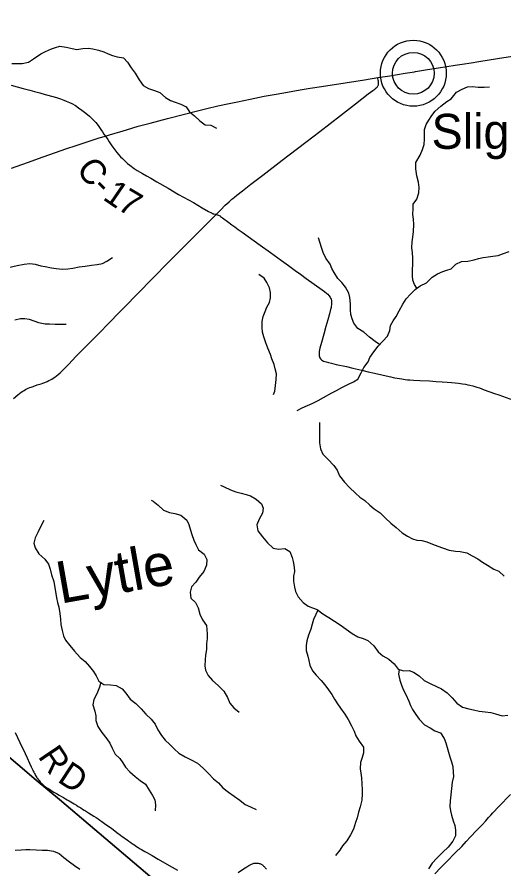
# Model space of a CAD drawing. Extents: x 1442749 to 1756758, y 235267 to 677782.
# Drawn here: x 1562900 to 1568709, y 518732 to 528893 of the extents above; entities that cross this region are included whole.
import ezdxf

# ---------------------------------------------------------------- set-up
doc = ezdxf.new("R2010")
doc.units = 0
for name, color, linetype in [('GM_X_County_Road', 7, 'Continuous'), ('GM_X_County_Road_Text', 7, 'Continuous'), ('GM_X_Minor_River', 7, 'Continuous'), ('GM_X_Minor_River_Text', 7, 'Continuous'), ('GM_X_Township', 7, 'Continuous'), ('GM_X_Township_Road', 7, 'Continuous'), ('GM_X_Township_Road_Text', 7, 'Continuous'), ('GM_X_Unincorporated', 7, 'Continuous'), ('GM_X_Unincorporated_Location', 7, 'Continuous'), ('GM_X_Unincorporated_Text', 7, 'Continuous'), ('GM_X_US_Route', 7, 'Continuous')]:
    doc.layers.add(name, color=color, linetype=linetype)

msp = doc.modelspace()

# ---------------------------------------------------------------- linework, layer by layer
at = {"layer": 'GM_X_County_Road'}
for points in [[(1565276, 526539), (1565326, 526589), (1565385, 526647), (1565429, 526688), (1565445, 526704), (1565464, 526720), (1565476, 526730), (1565493, 526745), (1565522, 526768), (1565589, 526820), (1565691, 526899), (1565831, 527006), (1566065, 527186), (1566146, 527248), (1566344, 527400), (1566511, 527527), (1566760, 527718), (1566938, 527857), (1567090, 527975), (1567143, 528015), (1567167, 528034), (1567185, 528048), (1567195, 528058), (1567202, 528066), (1567206, 528071), (1567209, 528078), (1567211, 528084), (1567213, 528090), (1567214, 528099), (1567214, 528106), (1567214, 528112), (1567214, 528119), (1567212, 528129), (1567210, 528140), (1567206, 528164), (1567205, 528171)], [(1562828, 528080), (1562971, 528041), (1563051, 528019), (1563107, 528004), (1563170, 527988), (1563237, 527970), (1563344, 527940), (1563382, 527929), (1563418, 527918), (1563458, 527903), (1563488, 527891), (1563527, 527873), (1563554, 527860), (1563596, 527836), (1563634, 527811), (1563674, 527783), (1563706, 527759), (1563742, 527730), (1563764, 527710), (1563785, 527690), (1563806, 527669), (1563821, 527653), (1563838, 527636), (1563854, 527615), (1563875, 527588), (1563901, 527551), (1563921, 527522), (1563937, 527497), (1563954, 527473)], [(1563954, 527473), (1563982, 527431), (1563999, 527405), (1564031, 527357), (1564065, 527308), (1564089, 527278), (1564115, 527248), (1564135, 527226), (1564157, 527205), (1564195, 527168), (1564219, 527147), (1564247, 527124), (1564298, 527087), (1564335, 527064), (1564395, 527027), (1564443, 526999), (1564495, 526970), (1564566, 526928), (1564701, 526851), (1564826, 526778), (1565004, 526679), (1565109, 526618), (1565184, 526575), (1565220, 526556), (1565229, 526551), (1565235, 526548), (1565241, 526546), (1565249, 526544), (1565267, 526540), (1565276, 526539)], [(1562858, 524343), (1562910, 524385), (1562951, 524417), (1562970, 524431), (1562985, 524440), (1563002, 524450), (1563016, 524458), (1563032, 524465), (1563051, 524473), (1563070, 524480), (1563093, 524488), (1563142, 524505), (1563170, 524514), (1563188, 524520), (1563208, 524527), (1563231, 524535), (1563259, 524546), (1563280, 524556), (1563298, 524565), (1563315, 524574), (1563331, 524584), (1563350, 524598), (1563370, 524614), (1563391, 524631), (1563413, 524650), (1563453, 524690), (1563517, 524754), (1563603, 524843), (1563708, 524950), (1563745, 524988), (1563787, 525031), (1563862, 525108), (1564010, 525256), (1564107, 525355), (1564243, 525494), (1564283, 525536), (1564323, 525577), (1564376, 525633), (1564482, 525740), (1564573, 525831), (1564656, 525916), (1564747, 526007), (1564804, 526065), (1564894, 526155), (1564966, 526227), (1565150, 526412), (1565252, 526514), (1565276, 526539)], [(1565276, 526539), (1565288, 526535), (1565304, 526530), (1565313, 526526), (1565322, 526521), (1565329, 526515), (1565351, 526499), (1565427, 526441), (1565462, 526416), (1565497, 526391), (1565540, 526360), (1565587, 526326), (1565657, 526276), (1565729, 526224), (1565800, 526172), (1565923, 526083), (1566056, 525987), (1566137, 525929), (1566219, 525869), (1566281, 525824), (1566349, 525776), (1566445, 525708), (1566540, 525641), (1566570, 525619), (1566598, 525595), (1566606, 525588), (1566621, 525572), (1566634, 525553), (1566641, 525540), (1566646, 525527), (1566650, 525512), (1566653, 525494), (1566653, 525477), (1566651, 525461), (1566649, 525445), (1566646, 525430), (1566640, 525405), (1566626, 525354), (1566606, 525281), (1566584, 525203), (1566559, 525111), (1566532, 525010), (1566513, 524943), (1566509, 524923), (1566505, 524904), (1566504, 524891), (1566503, 524877), (1566503, 524865), (1566504, 524853), (1566507, 524841), (1566512, 524829), (1566520, 524817), (1566532, 524806), (1566545, 524796), (1566558, 524790), (1566572, 524784), (1566588, 524779), (1566614, 524772), (1566650, 524763), (1566708, 524750), (1566832, 524723), (1566907, 524706), (1567013, 524682), (1567091, 524663), (1567164, 524646), (1567340, 524604), (1567360, 524600), (1567386, 524594), (1567409, 524590), (1567436, 524585), (1567464, 524580), (1567489, 524576), (1567510, 524573), (1567532, 524570), (1567560, 524567), (1567588, 524565), (1567629, 524562), (1567707, 524557), (1567819, 524552), (1567901, 524547), (1567974, 524543), (1568033, 524539), (1568083, 524534), (1568128, 524530), (1568167, 524525), (1568214, 524519), (1568250, 524513), (1568278, 524508), (1568301, 524503), (1568338, 524493), (1568385, 524479), (1568416, 524469), (1568472, 524448), (1568596, 524404), (1568648, 524385), (1568823, 524322)]]:
    msp.add_lwpolyline(points, dxfattribs=at)
at = {"layer": 'GM_X_Minor_River'}
for points in [[(1562838, 528337), (1562910, 528338), (1562962, 528339), (1563035, 528355), (1563098, 528394), (1563185, 528455), (1563239, 528482), (1563310, 528512), (1563360, 528531), (1563411, 528546), (1563486, 528535), (1563556, 528519), (1563614, 528506), (1563684, 528517), (1563754, 528523), (1563806, 528514), (1563872, 528499), (1563935, 528476), (1563987, 528453), (1564038, 528432), (1564096, 528419), (1564170, 528407), (1564217, 528356), (1564260, 528285), (1564308, 528222), (1564355, 528145), (1564405, 528078), (1564469, 528042), (1564538, 528017), (1564604, 527992), (1564672, 527934), (1564732, 527897), (1564785, 527878), (1564855, 527852), (1564918, 527821), (1564959, 527764), (1565018, 527713), (1565081, 527656), (1565144, 527608), (1565212, 527605), (1565279, 527568)], [(1567670, 525658), (1567640, 525702), (1567623, 525754), (1567618, 525806), (1567622, 526016), (1567619, 526085), (1567612, 526139), (1567614, 526211), (1567621, 526267), (1567630, 526335), (1567634, 526419), (1567629, 526483), (1567623, 526539), (1567626, 526610), (1567627, 526660), (1567668, 526719), (1567692, 526797), (1567697, 526859), (1567688, 526925), (1567668, 526997), (1567658, 527084), (1567659, 527156), (1567711, 527247), (1567738, 527313), (1567758, 527374), (1567761, 527438), (1567762, 527496), (1567761, 527553), (1567782, 527612), (1567814, 527664), (1567849, 527717), (1567888, 527772), (1567957, 527831), (1568028, 527884), (1568079, 527919), (1568142, 527996), (1568209, 528033), (1568274, 528059), (1568332, 528064), (1568400, 528057), (1568472, 528055), (1568538, 528062)], [(1567226, 524986), (1567174, 525022), (1567105, 525075), (1567036, 525134), (1566967, 525178), (1566918, 525243), (1566897, 525295), (1566884, 525346), (1566877, 525402), (1566877, 525474), (1566872, 525546), (1566859, 525601), (1566817, 525670), (1566776, 525725), (1566727, 525776), (1566682, 525845), (1566657, 525895), (1566636, 525946), (1566584, 526017), (1566553, 526084), (1566538, 526134), (1566512, 526207), (1566495, 526259)], [(1562799, 525904), (1562901, 525928), (1562986, 525944), (1563054, 525955), (1563118, 525945), (1563185, 525924), (1563237, 525919), (1563313, 525903), (1563367, 525894), (1563437, 525885), (1563505, 525888), (1563567, 525898), (1563643, 525913), (1563711, 525920), (1563788, 525934), (1563854, 525941), (1563918, 525954), (1563971, 525981), (1564037, 526023)], [(1566243, 524200), (1566301, 524231), (1566366, 524258), (1566422, 524285), (1566493, 524320), (1566556, 524355), (1566657, 524409), (1566712, 524438), (1566776, 524474), (1566853, 524513), (1566914, 524542), (1566966, 524575), (1567006, 524650), (1567037, 524714), (1567091, 524781), (1567108, 524832), (1567157, 524900), (1567209, 524969), (1567266, 525026), (1567321, 525085), (1567346, 525154), (1567356, 525214), (1567387, 525270), (1567422, 525323), (1567459, 525387), (1567501, 525468), (1567544, 525531), (1567593, 525588), (1567650, 525645), (1567711, 525686), (1567784, 525721), (1567851, 525792), (1567916, 525828), (1567979, 525857), (1568029, 525872), (1568079, 525891), (1568137, 525946), (1568203, 525979), (1568279, 525983), (1568354, 525996), (1568404, 526011), (1568462, 526026), (1568522, 526033), (1568577, 526042), (1568639, 526050), (1568703, 526073), (1568770, 526098)], [(1565959, 524392), (1565975, 524430), (1565983, 524500), (1565990, 524568), (1565994, 524636), (1565981, 524696), (1565968, 524749), (1565941, 524818), (1565924, 524868), (1565894, 524945), (1565867, 525007), (1565843, 525078), (1565830, 525134), (1565825, 525188), (1565826, 525261), (1565837, 525322), (1565861, 525382), (1565880, 525434), (1565911, 525487), (1565922, 525543), (1565925, 525609), (1565912, 525662), (1565882, 525726), (1565847, 525777), (1565784, 525822)], [(1562872, 525281), (1562942, 525296), (1562993, 525299), (1563046, 525288), (1563102, 525268), (1563156, 525251), (1563237, 525234), (1563287, 525235), (1563353, 525229), (1563423, 525228), (1563487, 525231)], [(1566508, 524057), (1566509, 523995), (1566509, 523939), (1566510, 523869), (1566507, 523814), (1566521, 523742), (1566550, 523679), (1566607, 523618), (1566681, 523543), (1566720, 523488), (1566747, 523419), (1566805, 523344), (1566868, 523280), (1566937, 523215), (1566990, 523168), (1567049, 523125), (1567108, 523069), (1567161, 523026), (1567234, 522979), (1567297, 522915), (1567359, 522856), (1567422, 522803), (1567495, 522739), (1567558, 522702), (1567620, 522668), (1567671, 522655), (1567731, 522650), (1567789, 522635), (1567858, 522604), (1567922, 522582), (1567978, 522561), (1568057, 522536), (1568133, 522524), (1568185, 522517), (1568266, 522503), (1568330, 522468), (1568399, 522429), (1568454, 522393), (1568511, 522354), (1568587, 522307), (1568650, 522285), (1568711, 522226)], [(1565329, 523308), (1565370, 523288), (1565445, 523252), (1565511, 523229), (1565573, 523216), (1565632, 523199), (1565684, 523184), (1565753, 523144), (1565818, 523087), (1565835, 523034), (1565828, 522976), (1565788, 522905), (1565759, 522836), (1565773, 522763), (1565830, 522692), (1565888, 522623), (1565957, 522557), (1566021, 522546), (1566093, 522554), (1566154, 522517), (1566183, 522448), (1566194, 522398), (1566207, 522330), (1566210, 522280), (1566200, 522226), (1566199, 522164), (1566210, 522093), (1566223, 522043), (1566253, 521978), (1566312, 521909), (1566375, 521868), (1566427, 521847), (1566480, 521826), (1566547, 521774), (1566618, 521731), (1566688, 521689), (1566755, 521642), (1566826, 521594), (1566899, 521541), (1566964, 521501), (1567029, 521482), (1567087, 521455), (1567156, 521395), (1567210, 521322), (1567263, 521275), (1567334, 521236), (1567399, 521180), (1567446, 521115), (1567510, 521094), (1567578, 521099), (1567629, 521081), (1567696, 521034), (1567757, 520981), (1567829, 520945), (1567904, 520908), (1567963, 520879), (1568032, 520833), (1568093, 520774), (1568146, 520711), (1568215, 520661), (1568290, 520640), (1568346, 520631), (1568414, 520615), (1568484, 520606), (1568552, 520598), (1568609, 520583), (1568687, 520558), (1568757, 520566)], [(1564500, 523131), (1564526, 523120), (1564583, 523071), (1564648, 523012), (1564718, 522984), (1564781, 522973), (1564853, 522950), (1564924, 522894), (1564949, 522842), (1564971, 522773), (1564986, 522721), (1565011, 522654), (1565032, 522603), (1565065, 522537), (1565134, 522487), (1565164, 522423), (1565161, 522354), (1565127, 522281), (1565074, 522212), (1565033, 522151), (1564980, 522098), (1564964, 522032), (1564973, 521960), (1565030, 521910), (1565061, 521848), (1565079, 521769), (1565114, 521704), (1565160, 521637), (1565165, 521587), (1565168, 521533), (1565167, 521479), (1565162, 521419), (1565162, 521351), (1565149, 521281), (1565144, 521227), (1565140, 521155), (1565149, 521103), (1565180, 521038), (1565231, 520981), (1565300, 520921), (1565366, 520852), (1565411, 520779), (1565437, 520708), (1565488, 520653), (1565551, 520604)], [(1563218, 522887), (1563184, 522822), (1563151, 522753), (1563115, 522683), (1563100, 522618), (1563115, 522561), (1563161, 522490), (1563230, 522425), (1563277, 522366), (1563294, 522307), (1563310, 522239), (1563337, 522160), (1563348, 522108), (1563358, 522042), (1563371, 521965), (1563383, 521909), (1563398, 521854), (1563411, 521780), (1563419, 521710), (1563424, 521646), (1563437, 521577), (1563455, 521513), (1563478, 521462), (1563529, 521399), (1563586, 521330), (1563654, 521256), (1563711, 521205), (1563766, 521146), (1563811, 521087), (1563844, 521036), (1563876, 520973), (1563936, 520932), (1564014, 520929), (1564081, 520921), (1564155, 520882), (1564198, 520827), (1564250, 520758), (1564317, 520704), (1564382, 520643), (1564437, 520580), (1564501, 520518), (1564548, 520459), (1564581, 520393), (1564625, 520322), (1564668, 520267), (1564721, 520215), (1564778, 520160), (1564831, 520113), (1564904, 520070), (1564979, 520034), (1565053, 519995), (1565119, 519935), (1565186, 519872), (1565243, 519808), (1565304, 519761), (1565355, 519698), (1565422, 519649), (1565491, 519599), (1565558, 519554), (1565623, 519500), (1565686, 519473), (1565751, 519442)], [(1566490, 521818), (1566465, 521768), (1566436, 521706), (1566423, 521652), (1566404, 521591), (1566376, 521519), (1566359, 521451), (1566348, 521399), (1566350, 521337), (1566369, 521269), (1566382, 521218), (1566395, 521164), (1566427, 521095), (1566470, 521044), (1566529, 520979), (1566574, 520928), (1566615, 520867), (1566654, 520814), (1566687, 520758), (1566725, 520703), (1566760, 520648), (1566811, 520577), (1566850, 520514), (1566892, 520439), (1566923, 520376), (1566944, 520320), (1566980, 520257), (1567033, 520184), (1567034, 520118), (1567016, 520060), (1566997, 520002), (1566992, 519926), (1567001, 519876), (1567011, 519818), (1567012, 519747), (1567017, 519677), (1567017, 519627), (1567014, 519551), (1566994, 519475), (1566973, 519410), (1566956, 519340), (1566938, 519286), (1566913, 519206), (1566877, 519139), (1566834, 519068), (1566781, 519009), (1566752, 518957), (1566698, 518894)], [(1567458, 521111), (1567451, 521055), (1567467, 520985), (1567488, 520924), (1567511, 520865), (1567538, 520811), (1567574, 520734), (1567595, 520683), (1567620, 520633), (1567659, 520574), (1567698, 520519), (1567760, 520452), (1567830, 520414), (1567885, 520381), (1567951, 520356), (1567995, 520289), (1568016, 520238), (1568031, 520180), (1568048, 520126), (1568063, 520069), (1568083, 520009), (1568100, 519956), (1568105, 519886), (1568106, 519834), (1568092, 519766), (1568083, 519692), (1568075, 519616), (1568066, 519544), (1568063, 519476), (1568073, 519424), (1568084, 519372), (1568103, 519307), (1568122, 519249), (1568131, 519196), (1568131, 519126), (1568100, 519063), (1568045, 518994), (1567979, 518931), (1567910, 518862), (1567853, 518801), (1567809, 518732)], [(1563899, 520958), (1563885, 520901), (1563851, 520822), (1563818, 520754), (1563805, 520688), (1563829, 520616), (1563838, 520559), (1563839, 520501), (1563863, 520431), (1563912, 520358), (1563972, 520286), (1564007, 520232), (1564034, 520171), (1564071, 520102), (1564126, 520049), (1564161, 519996), (1564192, 519945), (1564246, 519890), (1564309, 519833), (1564368, 519788), (1564431, 519742), (1564478, 519673), (1564517, 519608), (1564544, 519558), (1564550, 519498), (1564549, 519424)], [(1562879, 518956), (1562949, 518962), (1563003, 518965), (1563053, 518966), (1563127, 518959), (1563201, 518957), (1563265, 518958), (1563333, 518943), (1563402, 518915), (1563457, 518870), (1563524, 518817), (1563585, 518775), (1563651, 518728)]]:
    msp.add_lwpolyline(points, dxfattribs=at)
at = {"layer": 'GM_X_Township'}
for points in [[(1570074, 513944), (1565959, 517426), (1564776, 518401), (1563405, 519560), (1563130, 519793), (1562277, 520514), (1559821, 521555), (1557365, 522585), (1554150, 523932), (1552094, 524698), (1549956, 525494), (1547777, 526306), (1548052, 529426), (1548059, 529500), (1548609, 535719), (1548703, 536779), (1549068, 540794), (1549399, 540777), (1554906, 540487), (1558042, 540322), (1561724, 540199), (1566007, 539894), (1574568, 539459)], [(1545353, 499331), (1545798, 504044), (1545822, 504298), (1546298, 509606), (1546686, 513989), (1546926, 516687), (1547324, 521188), (1547463, 522758), (1547777, 526306), (1549956, 525494), (1552094, 524698), (1554150, 523932), (1557365, 522585), (1559821, 521555), (1562277, 520514), (1563130, 519793), (1563405, 519560), (1564776, 518401), (1565959, 517426), (1570074, 513944)]]:
    msp.add_lwpolyline(points, dxfattribs=at)
at = {"layer": 'GM_X_Township_Road'}
for points in [[(1562878, 520359), (1562935, 520241), (1562996, 520110), (1563020, 520059), (1563049, 519993), (1563070, 519949), (1563080, 519928), (1563087, 519912), (1563092, 519900), (1563100, 519885), (1563108, 519869), (1563115, 519857), (1563121, 519846), (1563128, 519835), (1563136, 519822), (1563142, 519814), (1563148, 519807), (1563155, 519797), (1563163, 519787), (1563172, 519775), (1563181, 519765), (1563189, 519757), (1563196, 519750), (1563203, 519743), (1563213, 519734), (1563225, 519724), (1563240, 519713), (1563257, 519701), (1563267, 519694), (1563279, 519686), (1563298, 519674), (1563319, 519661), (1563340, 519649), (1563370, 519632), (1563402, 519613), (1563431, 519597), (1563455, 519583), (1563478, 519570), (1563499, 519557), (1563522, 519544), (1563542, 519532), (1563561, 519521), (1563582, 519508), (1563609, 519491), (1563629, 519479), (1563660, 519460), (1563682, 519446), (1563701, 519435), (1563715, 519426), (1563729, 519417), (1563754, 519401), (1563786, 519381), (1563816, 519361), (1563842, 519344), (1563867, 519328), (1563889, 519313), (1563911, 519298), (1563945, 519274), (1563984, 519246), (1564025, 519217), (1564090, 519168), (1564135, 519135), (1564154, 519121), (1564173, 519107), (1564192, 519093), (1564213, 519078), (1564235, 519063), (1564258, 519047), (1564278, 519033), (1564294, 519022), (1564311, 519011), (1564326, 519001), (1564344, 518990), (1564370, 518974), (1564386, 518964), (1564405, 518953), (1564425, 518941), (1564448, 518928), (1564511, 518892), (1564584, 518850), (1564687, 518790), (1564816, 518716)], [(1567886, 518675), (1567958, 518751), (1568027, 518822), (1568128, 518923), (1568205, 519001), (1568258, 519058), (1568311, 519115), (1568382, 519191), (1568448, 519260), (1568492, 519308), (1568526, 519344), (1568551, 519372), (1568577, 519400), (1568649, 519476), (1568788, 519622)], [(1565537, 518691), (1565601, 518733), (1565643, 518759), (1565665, 518773), (1565675, 518779), (1565688, 518786), (1565698, 518791), (1565709, 518795), (1565719, 518799), (1565727, 518800), (1565737, 518802), (1565750, 518803), (1565760, 518803), (1565770, 518802), (1565778, 518801), (1565788, 518799), (1565796, 518797), (1565804, 518793), (1565811, 518790), (1565819, 518786), (1565826, 518781), (1565831, 518778), (1565836, 518773), (1565842, 518767), (1565847, 518762), (1565853, 518756), (1565856, 518752), (1565860, 518747), (1565867, 518739), (1565875, 518728)]]:
    msp.add_lwpolyline(points, dxfattribs=at)
at = {"layer": 'GM_X_Unincorporated'}
for radius in [393, 249]:
    msp.add_circle((1567628, 528222), radius, dxfattribs=at)
at = {"layer": 'GM_X_Unincorporated_Location'}
msp.add_line((1567628, 528222), (1567628, 528222), dxfattribs=at)
at = {"layer": 'GM_X_US_Route'}
for points in [[(1567643, 528241), (1567655, 528243), (1567797, 528266), (1567927, 528287), (1568129, 528319), (1568210, 528332), (1568318, 528348), (1568408, 528362), (1568534, 528382), (1568709, 528409), (1568838, 528429)], [(1562834, 527089), (1563024, 527157), (1563213, 527224), (1563290, 527252), (1563483, 527321), (1563606, 527362), (1563726, 527402), (1563880, 527450), (1563954, 527473), (1564002, 527488), (1564069, 527509), (1564125, 527525), (1564206, 527549), (1564347, 527590), (1564487, 527627), (1564697, 527683), (1564899, 527735), (1565052, 527774), (1565164, 527801), (1565296, 527832), (1565431, 527861), (1565531, 527883), (1565683, 527914), (1565850, 527947), (1565966, 527968), (1566083, 527990), (1566279, 528023), (1566399, 528043), (1566532, 528065), (1566813, 528109), (1567045, 528145), (1567205, 528171), (1567346, 528193), (1567530, 528222), (1567643, 528241)]]:
    msp.add_lwpolyline(points, dxfattribs=at)

# ---------------------------------------------------------------- texts
at = {"layer": 'GM_X_County_Road_Text'}
for s, rotation, p in [('C', 307.4647, (1563597, 527076)), ('-', 316.423, (1563781, 526842)), ('1', 325.609, (1563911, 526724)), ('7', 329.3835, (1564082, 526608))]:
    msp.add_text(s, height=300, rotation=rotation, dxfattribs=at).set_placement(p)
at = {"layer": 'GM_X_Minor_River_Text'}
msp.add_text('Lytle', height=500, rotation=10.0023, dxfattribs=at).set_placement((1563417, 521895))
at = {"layer": 'GM_X_Township_Road_Text'}
for s, rotation, p in [('R', 304.0181, (1563142, 520074)), ('D', 326.7313, (1563370, 519780))]:
    msp.add_text(s, height=300, rotation=rotation, dxfattribs=at).set_placement(p)
at = {"layer": 'GM_X_Unincorporated_Text'}
msp.add_text('Sligo', height=417, rotation=0, dxfattribs=at).set_placement((1567845, 527321))

doc.saveas('drawing.dxf')
